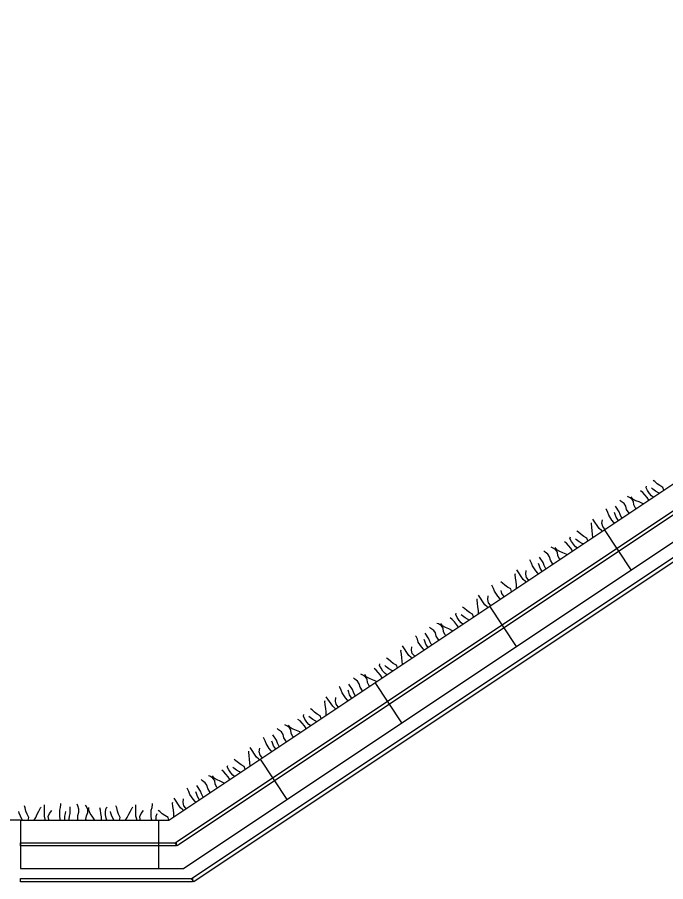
# Model space of a CAD drawing. Extents: x 638850 to 644908, y 297188 to 298900.
# Drawn here: x 641918.5 to 641966.7, y 297494 to 297558.3 of the extents above; entities that cross this region are included whole.
import ezdxf

# ---------------------------------------------------------------- set-up
doc = ezdxf.new("R2010")
doc.units = 0
for name, color, linetype in [('11', 7, 'Continuous'), ('4', 7, 'Continuous'), ('5', 7, 'Continuous'), ('8', 7, 'Continuous'), ('9', 7, 'Continuous')]:
    doc.layers.add(name, color=color, linetype=linetype)

msp = doc.modelspace()

# ---------------------------------------------------------------- linework, layer by layer
at = {"layer": '11'}
msp.add_line((641918.709, 297498.589), (641898.297, 297498.589), dxfattribs=at)
at = {"layer": '4'}
for points in [[(642116.422, 297620.757), (641930.366, 297496.673), (641930.211, 297496.907), (642116.267, 297620.99)], [(641930.289, 297496.673), (641918.709, 297496.673), (641918.709, 297496.907), (641930.289, 297496.907)]]:
    msp.add_lwpolyline(points, close=True, dxfattribs=at)
at = {"layer": '5'}
for p, q in [((641929.742, 297498.589), (642115.798, 297622.673)), ((641930.835, 297494.991), (642116.889, 297619.072)), ((641964.151, 297517.209), (641962.153, 297520.204)), ((641955.615, 297511.517), (641953.619, 297514.511)), ((641947.08, 297505.823), (641945.082, 297508.819)), ((641938.544, 297500.132), (641936.546, 297503.125)), ((641918.709, 297498.589), (641929.742, 297498.589)), ((641918.709, 297498.589), (641918.709, 297494.991)), ((641928.969, 297498.589), (641928.969, 297494.991)), ((641918.709, 297494.991), (641930.835, 297494.991))]:
    msp.add_line(p, q, dxfattribs=at)
at = {"layer": '8'}
for points in [[(642117.502, 297617.992), (641931.585, 297494.002), (641931.429, 297494.233), (642117.347, 297618.225)], [(641931.507, 297494.002), (641918.698, 297494.002), (641918.698, 297494.233), (641931.507, 297494.233)]]:
    msp.add_lwpolyline(points, close=True, dxfattribs=at)
at = {"layer": '9'}
for p, q in [((641965.897, 297523.787), (641965.767, 297523.872)), ((641965.254, 297523.322), (641965.283, 297523.443)), ((641965.359, 297523.11), (641965.254, 297523.322)), ((641965.745, 297523.224), (641965.654, 297523.306)), ((641965.946, 297523.075), (641965.745, 297523.224)), ((641966.078, 297523.625), (641965.897, 297523.787)), ((641966.277, 297523.478), (641966.078, 297523.625)), ((641966.507, 297523.348), (641966.277, 297523.478)), ((641966.576, 297523.15), (641966.507, 297523.348)), ((641963.958, 297522.63), (641963.858, 297522.672)), ((641964.186, 297522.502), (641963.958, 297522.63)), ((641964.265, 297522.481), (641964.147, 297522.657)), ((641964.998, 297522.97), (641964.847, 297523.088)), ((641965.149, 297522.798), (641964.998, 297522.97)), ((641965.322, 297522.594), (641965.149, 297522.798)), ((641965.451, 297522.4), (641965.322, 297522.594)), ((641965.506, 297522.891), (641965.359, 297523.11)), ((641965.66, 297522.713), (641965.506, 297522.891)), ((641965.782, 297522.62), (641965.66, 297522.713)), ((641966.171, 297522.952), (641965.946, 297523.075)), ((641966.229, 297522.919), (641966.171, 297522.952)), ((641963.248, 297521.53), (641962.975, 297521.94)), ((641963.406, 297522.298), (641963.3, 297522.401)), ((641963.611, 297522.154), (641963.406, 297522.298)), ((641963.74, 297521.96), (641963.611, 297522.154)), ((641963.795, 297521.714), (641963.74, 297521.96)), ((641964.316, 297522.307), (641964.186, 297522.502)), ((641964.491, 297522.36), (641964.265, 297522.481)), ((641964.348, 297522.046), (641964.316, 297522.307)), ((641964.465, 297521.815), (641964.348, 297522.046)), ((641964.727, 297522.263), (641964.491, 297522.36)), ((641964.974, 297522.154), (641964.727, 297522.263)), ((641965.025, 297522.116), (641964.974, 297522.154)), ((641962.3, 297521.698), (641962.267, 297521.748)), ((641962.401, 297521.492), (641962.3, 297521.698)), ((641962.468, 297521.283), (641962.401, 297521.492)), ((641962.711, 297520.918), (641962.468, 297521.283)), ((641962.959, 297521.337), (641962.905, 297521.473)), ((641963.026, 297521.128), (641962.959, 297521.337)), ((641963.32, 297521.324), (641963.248, 297521.53)), ((641963.421, 297521.119), (641963.32, 297521.324)), ((641963.988, 297521.424), (641963.795, 297521.714)), ((641964.52, 297521.779), (641964.465, 297521.815)), ((641961.179, 297520.641), (641961.194, 297520.716)), ((641961.209, 297520.378), (641961.179, 297520.641)), ((641961.762, 297520.285), (641961.289, 297520.995)), ((641961.965, 297520.675), (641961.998, 297520.941)), ((641962.02, 297520.428), (641961.965, 297520.675)), ((641962.862, 297520.746), (641962.711, 297520.918)), ((641962.91, 297520.705), (641962.862, 297520.746)), ((641963.168, 297520.914), (641963.026, 297521.128)), ((641963.192, 297520.893), (641963.168, 297520.914)), ((641963.462, 297521.073), (641963.421, 297521.119)), ((641960.231, 297520.009), (641960.101, 297520.094)), ((641960.412, 297519.846), (641960.231, 297520.009)), ((641961.244, 297520.121), (641961.209, 297520.378)), ((641961.275, 297519.859), (641961.244, 297520.121)), ((641961.939, 297520.13), (641961.762, 297520.285)), ((641961.979, 297520.084), (641961.939, 297520.13)), ((641962.175, 297520.251), (641962.02, 297520.428)), ((641962.204, 297520.234), (641962.175, 297520.251)), ((641959.588, 297519.544), (641959.617, 297519.664)), ((641959.693, 297519.331), (641959.588, 297519.544)), ((641960.079, 297519.446), (641959.988, 297519.528)), ((641960.28, 297519.296), (641960.079, 297519.446)), ((641960.611, 297519.699), (641960.412, 297519.846)), ((641960.841, 297519.569), (641960.611, 297519.699)), ((641960.91, 297519.371), (641960.841, 297519.569)), ((641961.284, 297519.621), (641961.275, 297519.859)), ((641958.292, 297518.851), (641958.192, 297518.893)), ((641958.52, 297518.723), (641958.292, 297518.851)), ((641958.599, 297518.702), (641958.481, 297518.879)), ((641958.65, 297518.529), (641958.52, 297518.723)), ((641958.825, 297518.581), (641958.599, 297518.702)), ((641959.332, 297519.191), (641959.181, 297519.309)), ((641959.483, 297519.019), (641959.332, 297519.191)), ((641959.656, 297518.815), (641959.483, 297519.019)), ((641959.785, 297518.621), (641959.656, 297518.815)), ((641959.84, 297519.112), (641959.693, 297519.331)), ((641959.994, 297518.934), (641959.84, 297519.112)), ((641960.116, 297518.842), (641959.994, 297518.934)), ((641960.506, 297519.175), (641960.28, 297519.296)), ((641960.563, 297519.14), (641960.506, 297519.175)), ((641957.582, 297517.751), (641957.309, 297518.161)), ((641957.74, 297518.519), (641957.636, 297518.624)), ((641957.945, 297518.375), (641957.74, 297518.519)), ((641958.074, 297518.181), (641957.945, 297518.375)), ((641958.129, 297517.935), (641958.074, 297518.181)), ((641958.682, 297518.267), (641958.65, 297518.529)), ((641958.799, 297518.036), (641958.682, 297518.267)), ((641959.063, 297518.485), (641958.825, 297518.581)), ((641959.308, 297518.375), (641959.063, 297518.485)), ((641959.359, 297518.337), (641959.308, 297518.375)), ((641956.634, 297517.919), (641956.601, 297517.969)), ((641956.735, 297517.714), (641956.634, 297517.919)), ((641956.802, 297517.504), (641956.735, 297517.714)), ((641957.045, 297517.139), (641956.802, 297517.504)), ((641957.293, 297517.559), (641957.239, 297517.694)), ((641957.36, 297517.349), (641957.293, 297517.559)), ((641957.654, 297517.545), (641957.582, 297517.751)), ((641957.755, 297517.34), (641957.654, 297517.545)), ((641958.322, 297517.646), (641958.129, 297517.935)), ((641958.854, 297518), (641958.799, 297518.036)), ((641955.513, 297516.863), (641955.528, 297516.938)), ((641955.543, 297516.6), (641955.513, 297516.863)), ((641956.096, 297516.506), (641955.623, 297517.216)), ((641956.299, 297516.896), (641956.332, 297517.162)), ((641956.354, 297516.65), (641956.299, 297516.896)), ((641957.196, 297516.967), (641957.045, 297517.139)), ((641957.244, 297516.926), (641957.196, 297516.967)), ((641957.502, 297517.135), (641957.36, 297517.349)), ((641957.526, 297517.115), (641957.502, 297517.135)), ((641957.796, 297517.294), (641957.755, 297517.34)), ((641954.565, 297516.23), (641954.435, 297516.315)), ((641954.746, 297516.068), (641954.565, 297516.23)), ((641955.578, 297516.342), (641955.543, 297516.6)), ((641955.609, 297516.08), (641955.578, 297516.342)), ((641956.273, 297516.351), (641956.096, 297516.506)), ((641956.313, 297516.306), (641956.273, 297516.351)), ((641956.509, 297516.472), (641956.354, 297516.65)), ((641956.538, 297516.455), (641956.509, 297516.472)), ((641953.799, 297516.031), (641953.765, 297516.081)), ((641953.9, 297515.825), (641953.799, 297516.031)), ((641953.967, 297515.616), (641953.9, 297515.825)), ((641954.21, 297515.251), (641953.967, 297515.616)), ((641954.524, 297515.461), (641954.457, 297515.67)), ((641954.945, 297515.92), (641954.746, 297516.068)), ((641955.175, 297515.79), (641954.945, 297515.92)), ((641955.244, 297515.593), (641955.175, 297515.79)), ((641955.618, 297515.842), (641955.609, 297516.08)), ((641952.678, 297514.974), (641952.693, 297515.049)), ((641952.708, 297514.711), (641952.678, 297514.974)), ((641953.261, 297514.618), (641952.788, 297515.328)), ((641953.464, 297515.008), (641953.495, 297515.272)), ((641953.519, 297514.761), (641953.464, 297515.008)), ((641954.361, 297515.079), (641954.21, 297515.251)), ((641954.409, 297515.038), (641954.361, 297515.079)), ((641954.667, 297515.247), (641954.524, 297515.461)), ((641954.689, 297515.225), (641954.667, 297515.247)), ((641951.729, 297514.342), (641951.6, 297514.427)), ((641951.909, 297514.178), (641951.729, 297514.342)), ((641952.742, 297514.454), (641952.708, 297514.711)), ((641952.774, 297514.192), (641952.742, 297514.454)), ((641952.783, 297513.954), (641952.774, 297514.192)), ((641953.437, 297514.463), (641953.261, 297514.618)), ((641953.478, 297514.417), (641953.437, 297514.463)), ((641953.673, 297514.584), (641953.519, 297514.761)), ((641953.703, 297514.567), (641953.673, 297514.584)), ((641950.831, 297513.524), (641950.68, 297513.642)), ((641951.087, 297513.877), (641951.115, 297513.997)), ((641951.192, 297513.664), (641951.087, 297513.877)), ((641951.338, 297513.445), (641951.192, 297513.664)), ((641951.578, 297513.779), (641951.487, 297513.861)), ((641951.779, 297513.629), (641951.578, 297513.779)), ((641952.003, 297513.507), (641951.779, 297513.629)), ((641952.108, 297514.031), (641951.909, 297514.178)), ((641952.339, 297513.902), (641952.108, 297514.031)), ((641952.409, 297513.704), (641952.339, 297513.902)), ((641949.239, 297512.852), (641949.133, 297512.956)), ((641949.791, 297513.184), (641949.69, 297513.226)), ((641950.019, 297513.056), (641949.791, 297513.184)), ((641950.098, 297513.035), (641949.98, 297513.212)), ((641950.149, 297512.862), (641950.019, 297513.056)), ((641950.324, 297512.914), (641950.098, 297513.035)), ((641950.56, 297512.817), (641950.324, 297512.914)), ((641950.982, 297513.352), (641950.831, 297513.524)), ((641951.154, 297513.148), (641950.982, 297513.352)), ((641951.284, 297512.954), (641951.154, 297513.148)), ((641951.493, 297513.267), (641951.338, 297513.445)), ((641951.615, 297513.175), (641951.493, 297513.267)), ((641952.062, 297513.473), (641952.003, 297513.507)), ((641948.133, 297512.252), (641948.099, 297512.302)), ((641949.081, 297512.085), (641948.807, 297512.494)), ((641949.444, 297512.708), (641949.239, 297512.852)), ((641949.573, 297512.514), (641949.444, 297512.708)), ((641949.628, 297512.268), (641949.573, 297512.514)), ((641949.821, 297511.979), (641949.628, 297512.268)), ((641950.18, 297512.6), (641950.149, 297512.862)), ((641950.298, 297512.369), (641950.18, 297512.6)), ((641950.351, 297512.332), (641950.298, 297512.369)), ((641950.806, 297512.708), (641950.56, 297512.817)), ((641950.856, 297512.669), (641950.806, 297512.708)), ((641948.234, 297512.047), (641948.133, 297512.252)), ((641948.301, 297511.837), (641948.234, 297512.047)), ((641948.544, 297511.472), (641948.301, 297511.837)), ((641948.791, 297511.892), (641948.737, 297512.027)), ((641948.858, 297511.682), (641948.791, 297511.892)), ((641949.001, 297511.468), (641948.858, 297511.682)), ((641949.153, 297511.878), (641949.081, 297512.085)), ((641949.254, 297511.673), (641949.153, 297511.878)), ((641949.295, 297511.627), (641949.254, 297511.673)), ((641947.012, 297511.196), (641947.027, 297511.271)), ((641947.042, 297510.933), (641947.012, 297511.196)), ((641947.595, 297510.839), (641947.122, 297511.549)), ((641947.798, 297511.229), (641947.829, 297511.494)), ((641947.853, 297510.983), (641947.798, 297511.229)), ((641948.007, 297510.805), (641947.853, 297510.983)), ((641948.695, 297511.3), (641948.544, 297511.472)), ((641948.743, 297511.26), (641948.695, 297511.3)), ((641949.023, 297511.446), (641949.001, 297511.468)), ((641946.063, 297510.563), (641945.934, 297510.648)), ((641946.244, 297510.401), (641946.063, 297510.563)), ((641946.442, 297510.252), (641946.244, 297510.401)), ((641947.076, 297510.675), (641947.042, 297510.933)), ((641947.108, 297510.413), (641947.076, 297510.675)), ((641947.117, 297510.175), (641947.108, 297510.413)), ((641947.771, 297510.684), (641947.595, 297510.839)), ((641947.812, 297510.639), (641947.771, 297510.684)), ((641948.037, 297510.789), (641948.007, 297510.805)), ((641945.165, 297509.746), (641945.014, 297509.863)), ((641945.316, 297509.574), (641945.165, 297509.746)), ((641945.421, 297510.098), (641945.449, 297510.218)), ((641945.526, 297509.885), (641945.421, 297510.098)), ((641945.672, 297509.666), (641945.526, 297509.885)), ((641945.912, 297510), (641945.821, 297510.082)), ((641946.113, 297509.851), (641945.912, 297510)), ((641946.337, 297509.728), (641946.113, 297509.851)), ((641946.396, 297509.694), (641946.337, 297509.728)), ((641946.673, 297510.123), (641946.442, 297510.252)), ((641946.743, 297509.926), (641946.673, 297510.123)), ((641943.573, 297509.073), (641943.467, 297509.177)), ((641943.778, 297508.929), (641943.573, 297509.073)), ((641944.125, 297509.405), (641944.024, 297509.447)), ((641944.353, 297509.277), (641944.125, 297509.405)), ((641944.432, 297509.257), (641944.314, 297509.433)), ((641944.483, 297509.083), (641944.353, 297509.277)), ((641944.658, 297509.135), (641944.432, 297509.257)), ((641944.514, 297508.821), (641944.483, 297509.083)), ((641944.894, 297509.038), (641944.658, 297509.135)), ((641945.488, 297509.369), (641945.316, 297509.574)), ((641945.618, 297509.175), (641945.488, 297509.369)), ((641945.827, 297509.489), (641945.672, 297509.666)), ((641945.949, 297509.396), (641945.827, 297509.489)), ((641942.467, 297508.473), (641942.433, 297508.524)), ((641942.568, 297508.268), (641942.467, 297508.473)), ((641943.415, 297508.306), (641943.141, 297508.715)), ((641943.907, 297508.735), (641943.778, 297508.929)), ((641943.962, 297508.489), (641943.907, 297508.735)), ((641944.155, 297508.2), (641943.962, 297508.489)), ((641944.632, 297508.591), (641944.514, 297508.821)), ((641944.687, 297508.555), (641944.632, 297508.591)), ((641945.14, 297508.93), (641944.894, 297509.038)), ((641945.192, 297508.891), (641945.14, 297508.93)), ((641941.929, 297507.061), (641941.456, 297507.77)), ((641942.635, 297508.058), (641942.568, 297508.268)), ((641942.878, 297507.693), (641942.635, 297508.058)), ((641943.125, 297508.113), (641943.071, 297508.248)), ((641943.192, 297507.903), (641943.125, 297508.113)), ((641943.335, 297507.689), (641943.192, 297507.903)), ((641943.487, 297508.1), (641943.415, 297508.306)), ((641943.588, 297507.894), (641943.487, 297508.1)), ((641943.629, 297507.849), (641943.588, 297507.894)), ((641941.346, 297507.417), (641941.361, 297507.492)), ((641941.376, 297507.154), (641941.346, 297507.417)), ((641941.41, 297506.896), (641941.376, 297507.154)), ((641942.132, 297507.45), (641942.163, 297507.715)), ((641942.187, 297507.204), (641942.132, 297507.45)), ((641942.341, 297507.027), (641942.187, 297507.204)), ((641943.029, 297507.521), (641942.878, 297507.693)), ((641943.077, 297507.481), (641943.029, 297507.521)), ((641943.359, 297507.669), (641943.335, 297507.689)), ((641940.397, 297506.784), (641940.268, 297506.869)), ((641940.578, 297506.622), (641940.397, 297506.784)), ((641940.778, 297506.475), (641940.578, 297506.622)), ((641941.007, 297506.345), (641940.778, 297506.475)), ((641941.442, 297506.635), (641941.41, 297506.896)), ((641941.451, 297506.396), (641941.442, 297506.635)), ((641942.105, 297506.905), (641941.929, 297507.061)), ((641942.146, 297506.86), (641942.105, 297506.905)), ((641942.371, 297507.01), (641942.341, 297507.027)), ((641939.499, 297505.967), (641939.348, 297506.084)), ((641939.65, 297505.795), (641939.499, 297505.967)), ((641939.755, 297506.319), (641939.783, 297506.44)), ((641939.86, 297506.107), (641939.755, 297506.319)), ((641940.006, 297505.887), (641939.86, 297506.107)), ((641940.161, 297505.71), (641940.006, 297505.887)), ((641940.246, 297506.221), (641940.155, 297506.303)), ((641940.447, 297506.072), (641940.246, 297506.221)), ((641940.671, 297505.949), (641940.447, 297506.072)), ((641940.73, 297505.916), (641940.671, 297505.949)), ((641941.077, 297506.147), (641941.007, 297506.345)), ((641937.907, 297505.294), (641937.801, 297505.398)), ((641938.112, 297505.151), (641937.907, 297505.294)), ((641938.459, 297505.626), (641938.358, 297505.668)), ((641938.687, 297505.498), (641938.459, 297505.626)), ((641938.766, 297505.478), (641938.648, 297505.654)), ((641938.817, 297505.304), (641938.687, 297505.498)), ((641938.992, 297505.356), (641938.766, 297505.478)), ((641938.848, 297505.042), (641938.817, 297505.304)), ((641939.228, 297505.259), (641938.992, 297505.356)), ((641939.474, 297505.151), (641939.228, 297505.259)), ((641939.822, 297505.591), (641939.65, 297505.795)), ((641939.952, 297505.397), (641939.822, 297505.591)), ((641940.283, 297505.617), (641940.161, 297505.71)), ((641936.801, 297504.695), (641936.767, 297504.745)), ((641936.902, 297504.489), (641936.801, 297504.695)), ((641937.749, 297504.527), (641937.475, 297504.937)), ((641938.241, 297504.957), (641938.112, 297505.151)), ((641938.296, 297504.71), (641938.241, 297504.957)), ((641938.489, 297504.421), (641938.296, 297504.71)), ((641938.966, 297504.812), (641938.848, 297505.042)), ((641939.021, 297504.776), (641938.966, 297504.812)), ((641939.526, 297505.113), (641939.474, 297505.151)), ((641936.263, 297503.282), (641935.79, 297503.992)), ((641936.466, 297503.671), (641936.498, 297503.937)), ((641936.969, 297504.279), (641936.902, 297504.489)), ((641937.212, 297503.915), (641936.969, 297504.279)), ((641937.363, 297503.743), (641937.212, 297503.915)), ((641937.459, 297504.334), (641937.405, 297504.469)), ((641937.526, 297504.124), (641937.459, 297504.334)), ((641937.669, 297503.911), (641937.526, 297504.124)), ((641937.693, 297503.89), (641937.669, 297503.911)), ((641937.821, 297504.321), (641937.749, 297504.527)), ((641937.922, 297504.115), (641937.821, 297504.321)), ((641937.963, 297504.07), (641937.922, 297504.115)), ((641935.68, 297503.638), (641935.695, 297503.713)), ((641935.71, 297503.375), (641935.68, 297503.638)), ((641935.744, 297503.118), (641935.71, 297503.375)), ((641936.439, 297503.127), (641936.263, 297503.282)), ((641936.521, 297503.425), (641936.466, 297503.671)), ((641936.675, 297503.248), (641936.521, 297503.425)), ((641937.411, 297503.702), (641937.363, 297503.743)), ((641934.089, 297502.54), (641934.117, 297502.661)), ((641934.731, 297503.005), (641934.602, 297503.09)), ((641934.912, 297502.843), (641934.731, 297503.005)), ((641935.112, 297502.696), (641934.912, 297502.843)), ((641935.341, 297502.566), (641935.112, 297502.696)), ((641935.776, 297502.856), (641935.744, 297503.118)), ((641935.785, 297502.617), (641935.776, 297502.856)), ((641936.48, 297503.081), (641936.439, 297503.127)), ((641936.705, 297503.231), (641936.675, 297503.248)), ((641933.833, 297502.188), (641933.682, 297502.306)), ((641933.984, 297502.016), (641933.833, 297502.188)), ((641934.156, 297501.812), (641933.984, 297502.016)), ((641934.194, 297502.328), (641934.089, 297502.54)), ((641934.34, 297502.109), (641934.194, 297502.328)), ((641934.495, 297501.931), (641934.34, 297502.109)), ((641934.58, 297502.442), (641934.489, 297502.524)), ((641934.781, 297502.293), (641934.58, 297502.442)), ((641935.007, 297502.172), (641934.781, 297502.293)), ((641935.064, 297502.137), (641935.007, 297502.172)), ((641935.411, 297502.368), (641935.341, 297502.566)), ((641932.241, 297501.516), (641932.137, 297501.62)), ((641932.446, 297501.372), (641932.241, 297501.516)), ((641932.575, 297501.178), (641932.446, 297501.372)), ((641932.793, 297501.848), (641932.692, 297501.89)), ((641933.021, 297501.719), (641932.793, 297501.848)), ((641933.1, 297501.699), (641932.982, 297501.875)), ((641933.151, 297501.525), (641933.021, 297501.719)), ((641933.326, 297501.578), (641933.1, 297501.699)), ((641933.182, 297501.264), (641933.151, 297501.525)), ((641933.564, 297501.482), (641933.326, 297501.578)), ((641933.808, 297501.372), (641933.564, 297501.482)), ((641933.86, 297501.334), (641933.808, 297501.372)), ((641934.286, 297501.618), (641934.156, 297501.812)), ((641934.617, 297501.838), (641934.495, 297501.931)), ((641931.135, 297500.916), (641931.101, 297500.966)), ((641931.236, 297500.71), (641931.135, 297500.916)), ((641931.303, 297500.501), (641931.236, 297500.71)), ((641931.793, 297500.555), (641931.739, 297500.691)), ((641932.083, 297500.748), (641931.809, 297501.158)), ((641932.155, 297500.542), (641932.083, 297500.748)), ((641932.63, 297500.932), (641932.575, 297501.178)), ((641932.823, 297500.642), (641932.63, 297500.932)), ((641933.3, 297501.033), (641933.182, 297501.264)), ((641933.355, 297500.997), (641933.3, 297501.033)), ((641930.597, 297499.503), (641930.124, 297500.213)), ((641930.8, 297499.893), (641930.832, 297500.159)), ((641931.546, 297500.136), (641931.303, 297500.501)), ((641931.697, 297499.964), (641931.546, 297500.136)), ((641931.86, 297500.346), (641931.793, 297500.555)), ((641932.003, 297500.132), (641931.86, 297500.346)), ((641932.027, 297500.111), (641932.003, 297500.132)), ((641932.256, 297500.337), (641932.155, 297500.542)), ((641932.297, 297500.291), (641932.256, 297500.337)), ((641919.045, 297499.497), (641918.985, 297499.639)), ((641919.106, 297499.261), (641919.045, 297499.497)), ((641920.065, 297499.261), (641920.186, 297499.497)), ((641920.186, 297499.497), (641920.24, 297499.551)), ((641920.473, 297498.877), (641920.473, 297499.73)), ((641921.613, 297499.315), (641921.674, 297499.527)), ((641921.674, 297499.527), (641921.704, 297499.754)), ((641921.704, 297499.754), (641921.704, 297499.814)), ((641922.4, 297499.088), (641922.4, 297499.581)), ((641922.957, 297499.639), (641922.927, 297499.784)), ((641923.048, 297499.406), (641922.957, 297499.639)), ((641923.048, 297499.173), (641923.048, 297499.406)), ((641923.6, 297499.609), (641923.54, 297499.7)), ((641923.719, 297499.376), (641923.6, 297499.609)), ((641923.773, 297499.315), (641923.773, 297499.527)), ((641924.655, 297499.315), (641924.594, 297499.497)), ((641925.033, 297499.231), (641925.063, 297499.466)), ((641925.063, 297499.466), (641925.154, 297499.551)), ((641925.856, 297499.497), (641925.795, 297499.639)), ((641925.914, 297499.261), (641925.856, 297499.497)), ((641926.875, 297499.261), (641926.996, 297499.497)), ((641926.996, 297499.497), (641927.05, 297499.551)), ((641927.283, 297498.877), (641927.283, 297499.73)), ((641928.424, 297499.315), (641928.484, 297499.527)), ((641928.484, 297499.527), (641928.514, 297499.754)), ((641928.514, 297499.754), (641928.514, 297499.814)), ((641930.014, 297499.859), (641930.029, 297499.934)), ((641930.044, 297499.596), (641930.014, 297499.859)), ((641930.078, 297499.339), (641930.044, 297499.596)), ((641930.773, 297499.348), (641930.597, 297499.503)), ((641930.855, 297499.646), (641930.8, 297499.893)), ((641931.009, 297499.469), (641930.855, 297499.646)), ((641931.039, 297499.452), (641931.009, 297499.469)), ((641931.745, 297499.923), (641931.697, 297499.964)), ((641918.607, 297499.112), (641918.576, 297499.231)), ((641918.691, 297498.877), (641918.607, 297499.112)), ((641918.81, 297498.65), (641918.691, 297498.877)), ((641919.188, 297499.028), (641919.106, 297499.261)), ((641919.309, 297498.792), (641919.188, 297499.028)), ((641919.257, 297498.589), (641919.309, 297498.792)), ((641919.706, 297498.589), (641919.831, 297498.792)), ((641919.831, 297498.792), (641919.95, 297499.028)), ((641919.95, 297499.028), (641920.065, 297499.261)), ((641920.533, 297498.65), (641920.473, 297498.877)), ((641920.767, 297498.853), (641920.857, 297499.088)), ((641920.797, 297498.62), (641920.767, 297498.853)), ((641920.857, 297499.088), (641921.03, 297499.291)), ((641921.613, 297498.877), (641921.613, 297499.315)), ((641921.644, 297498.65), (641921.613, 297498.877)), ((641921.991, 297498.877), (641922.052, 297499.088)), ((641921.991, 297498.62), (641921.991, 297498.877)), ((641922.052, 297499.088), (641922.082, 297499.231)), ((641922.315, 297498.65), (641922.346, 297498.877)), ((641922.346, 297498.877), (641922.4, 297499.088)), ((641922.957, 297498.937), (641923.048, 297499.173)), ((641922.957, 297498.589), (641922.957, 297498.937)), ((641923.57, 297498.65), (641923.6, 297498.907)), ((641923.6, 297498.907), (641923.719, 297499.142)), ((641923.719, 297499.142), (641923.719, 297499.376)), ((641923.894, 297499.088), (641923.773, 297499.315)), ((641924.037, 297498.877), (641923.894, 297499.088)), ((641924.182, 297498.65), (641924.037, 297498.877)), ((641924.685, 297499.088), (641924.655, 297499.315)), ((641924.715, 297498.823), (641924.685, 297499.088)), ((641924.715, 297498.589), (641924.715, 297498.823)), ((641925.033, 297498.967), (641925.033, 297499.231)), ((641925.063, 297498.734), (641925.033, 297498.967)), ((641925.417, 297499.112), (641925.387, 297499.231)), ((641925.501, 297498.877), (641925.417, 297499.112)), ((641925.62, 297498.65), (641925.501, 297498.877)), ((641925.998, 297499.028), (641925.914, 297499.261)), ((641926.119, 297498.792), (641925.998, 297499.028)), ((641926.067, 297498.589), (641926.119, 297498.792)), ((641926.516, 297498.589), (641926.642, 297498.792)), ((641926.642, 297498.792), (641926.761, 297499.028)), ((641926.761, 297499.028), (641926.875, 297499.261)), ((641927.344, 297498.65), (641927.283, 297498.877)), ((641927.577, 297498.853), (641927.668, 297499.088)), ((641927.607, 297498.62), (641927.577, 297498.853)), ((641927.668, 297499.088), (641927.841, 297499.291)), ((641928.424, 297498.877), (641928.424, 297499.315)), ((641928.454, 297498.65), (641928.424, 297498.877)), ((641928.802, 297498.877), (641928.862, 297499.088)), ((641928.802, 297498.62), (641928.802, 297498.877)), ((641929.065, 297499.227), (641928.936, 297499.312)), ((641929.246, 297499.064), (641929.065, 297499.227)), ((641929.446, 297498.917), (641929.246, 297499.064)), ((641929.675, 297498.787), (641929.446, 297498.917)), ((641929.745, 297498.589), (641929.675, 297498.787)), ((641930.11, 297499.077), (641930.078, 297499.339)), ((641930.119, 297498.839), (641930.11, 297499.077)), ((641930.814, 297499.302), (641930.773, 297499.348)), ((641918.84, 297498.589), (641918.81, 297498.65)), ((641920.542, 297498.589), (641920.533, 297498.65)), ((641920.812, 297498.589), (641920.797, 297498.62)), ((641921.661, 297498.589), (641921.644, 297498.65)), ((641921.998, 297498.589), (641921.991, 297498.62)), ((641922.324, 297498.589), (641922.315, 297498.65)), ((641923.594, 297498.589), (641923.57, 297498.65)), ((641924.201, 297498.589), (641924.182, 297498.65)), ((641925.112, 297498.589), (641925.063, 297498.734)), ((641925.65, 297498.589), (641925.62, 297498.65)), ((641927.352, 297498.589), (641927.344, 297498.65)), ((641927.622, 297498.589), (641927.607, 297498.62)), ((641928.471, 297498.589), (641928.454, 297498.65)), ((641928.808, 297498.589), (641928.802, 297498.62))]:
    msp.add_line(p, q, dxfattribs=at)

doc.saveas('drawing.dxf')
